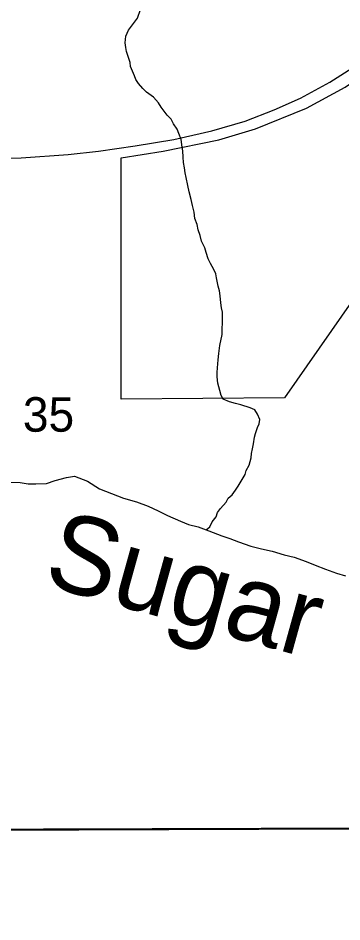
# Model space of a CAD drawing. Extents: x 1985906 to 2360102, y 891258 to 1222054.
# Drawn here: x 2163247 to 2165323, y 1025482 to 1031271 of the extents above; entities that cross this region are included whole.
import ezdxf

# ---------------------------------------------------------------- set-up
doc = ezdxf.new("R2010")
doc.units = 0
for name, color, linetype in [('GM_X_Corporation', 7, 'Continuous'), ('GM_X_Major_River', 7, 'Continuous'), ('GM_X_Major_River_Text', 7, 'Continuous'), ('GM_X_Minor_River', 7, 'Continuous'), ('GM_X_Rail_Line', 7, 'Continuous'), ('GM_X_Section', 7, 'Continuous'), ('GM_X_Section_Text', 7, 'Continuous'), ('GM_X_Township', 7, 'Continuous')]:
    doc.layers.add(name, color=color, linetype=linetype)

msp = doc.modelspace()

# ---------------------------------------------------------------- linework, layer by layer
at = {"layer": 'GM_X_Corporation'}
msp.add_lwpolyline([(2172216.5, 1031051.3), (2169302.8, 1031097.8), (2166659.3, 1031289.3), (2166567.5, 1031115.3), (2166564.1, 1031239.6), (2166242.2, 1030778.9), (2166287.8, 1030747.1), (2164954.3, 1028839.1), (2163907.2, 1028830.1), (2163908.7, 1030375.7), (2164177.6, 1030417.6), (2164533.6, 1030490.1), (2164769.4, 1030560.6), (2165095.9, 1030694.2), (2165343.6, 1030828.3), (2165545.7, 1030962.2), (2165792.1, 1031156.4), (2165998, 1031323.7)], dxfattribs=at)
at = {"layer": 'GM_X_Major_River'}
msp.add_lwpolyline([(2163197.1, 1028298.1), (2163261.2, 1028296.6), (2163311.4, 1028286.9), (2163361.4, 1028287.3), (2163429.5, 1028289.8), (2163485.4, 1028308.2), (2163557.4, 1028328.8), (2163609.4, 1028337.2), (2163691.7, 1028303.8), (2163770.2, 1028256.2), (2163846.5, 1028224.7), (2163922.8, 1028195.2), (2164007.1, 1028171.8), (2164081.4, 1028144.2), (2164145.7, 1028114.7), (2164205.9, 1028085), (2164288.3, 1028049.5), (2164340.5, 1028027.9), (2164402.7, 1028012.3), (2164471, 1027986.8), (2164553.3, 1027955.3), (2164605.5, 1027937.6), (2164659.7, 1027916), (2164740, 1027888.5), (2164808.2, 1027871), (2164876.4, 1027855.4), (2164952.7, 1027833.9), (2165016.9, 1027818.4), (2165095.2, 1027790.9), (2165151.4, 1027767.2), (2165217.7, 1027741.7), (2165287.9, 1027716.1), (2165346.1, 1027698.5)], dxfattribs=at)
at = {"layer": 'GM_X_Minor_River'}
msp.add_lwpolyline([(2164454, 1027993.1), (2164477.3, 1028011.8), (2164491.1, 1028044), (2164516.9, 1028076.3), (2164526.7, 1028104.5), (2164544.6, 1028128.8), (2164580.4, 1028169.2), (2164594.2, 1028195.4), (2164620.1, 1028217.7), (2164641.9, 1028248), (2164657.8, 1028272.2), (2164677.6, 1028304.5), (2164703.3, 1028346.9), (2164709.1, 1028373), (2164728.9, 1028407.3), (2164740.6, 1028453.6), (2164744.4, 1028481.8), (2164750.1, 1028511.9), (2164755.9, 1028544.1), (2164763.5, 1028586.3), (2164769.4, 1028610.4), (2164783.1, 1028648.7), (2164792.9, 1028672.9), (2164796.7, 1028699), (2164782.4, 1028733), (2164764.1, 1028761), (2164735.9, 1028774.8), (2164675.5, 1028794.4), (2164641.3, 1028802.2), (2164603, 1028813.9), (2164562.7, 1028829.6), (2164548.5, 1028853.6), (2164540.2, 1028885.7), (2164527.7, 1028931.7), (2164523.4, 1028973.9), (2164523.1, 1029000), (2164524.9, 1029030.1), (2164530.5, 1029082.3), (2164534.1, 1029122.5), (2164541.7, 1029172.8), (2164555.2, 1029243.2), (2164558.3, 1029355.6), (2164558, 1029387.7), (2164551.7, 1029415.8), (2164547.5, 1029447.9), (2164543.1, 1029492), (2164538.8, 1029524.1), (2164530.5, 1029554.2), (2164520, 1029606.3), (2164515.8, 1029632.3), (2164501.5, 1029660.3), (2164481.1, 1029698.3), (2164466.8, 1029728.3), (2164452.4, 1029768.4), (2164444.1, 1029798.4), (2164423.7, 1029842.4), (2164415.3, 1029878.5), (2164401, 1029914.5), (2164394.7, 1029948.6), (2164380.3, 1029986.6), (2164375.9, 1030028.8), (2164365.5, 1030070.8), (2164357.2, 1030108.9), (2164344.7, 1030159), (2164336.3, 1030199.1), (2164323.9, 1030249.2), (2164317.6, 1030279.2), (2164313.3, 1030311.3), (2164307, 1030345.4), (2164304.7, 1030379.5), (2164304.3, 1030419.7), (2164300.1, 1030443.7), (2164293.7, 1030493.9), (2164277.3, 1030531.9), (2164267, 1030559.9), (2164244.6, 1030593.9), (2164228.3, 1030623.9), (2164202, 1030649.8), (2164165.5, 1030699.6), (2164147.1, 1030727.6), (2164114.7, 1030763.5), (2164070.3, 1030797.3), (2164046, 1030819.1), (2164019.6, 1030851), (2164001.3, 1030877), (2163993.1, 1030901), (2163968.5, 1030961.1), (2163966.3, 1030987.2), (2163941.6, 1031057.2), (2163937.3, 1031083.3), (2163933.1, 1031111.4), (2163938.7, 1031155.6), (2163954.5, 1031193.8), (2163980.3, 1031228.2), (2164012.1, 1031270.6), (2164031.7, 1031325)], dxfattribs=at)
at = {"layer": 'GM_X_Rail_Line'}
msp.add_lwpolyline([(2163050.2, 1030371), (2163267.5, 1030376.1), (2163567.7, 1030398.2), (2163763.8, 1030418.6), (2163997.5, 1030452.2), (2164244.9, 1030493.6), (2164489.7, 1030549.6), (2164703.5, 1030611.7), (2164888, 1030682.4), (2165057, 1030758.3), (2165246.7, 1030860.9), (2165386.4, 1030949.4), (2165531.4, 1031053.8), (2165662.8, 1031155.1), (2165794.4, 1031261.9), (2166148.7, 1031556.6)], dxfattribs=at)
at = {"layer": 'GM_X_Section'}
for points in [[(2161230.4, 1031434.2), (2166567, 1031550.9), (2166590.6, 1026083.6), (2166520.6, 1026083.1), (2161327.3, 1026063.6)], [(2161327.3, 1026063.6), (2166520.6, 1026083.1), (2166528.3, 1020607.7), (2161149.4, 1020530.8), (2161093.2, 1026057.8)]]:
    msp.add_lwpolyline(points, close=True, dxfattribs=at)
at = {"layer": 'GM_X_Township'}
for points in [[(2140957.9, 1024059.1), (2140910.9, 1025638.8), (2143313.3, 1025685.1), (2145426, 1025727.4), (2145513.6, 1025726), (2150061, 1025858.4), (2155632.5, 1025983.3), (2155969.8, 1025985.8), (2158641.5, 1026034.5), (2161318.6, 1026069.6), (2167592.6, 1026088.1), (2169241.5, 1026086.3), (2171903.6, 1026111.4), (2171946, 1020163.9)], [(2171903.6, 1026111.4), (2169241.5, 1026086.3), (2167592.6, 1026088.1), (2161318.6, 1026069.6), (2158641.5, 1026034.5)]]:
    msp.add_lwpolyline(points, dxfattribs=at)

# ---------------------------------------------------------------- texts
at = {"layer": 'GM_X_Major_River_Text'}
msp.add_text('Sugar', height=500.15, rotation=344.46577, dxfattribs=at).set_placement((2163395.8, 1027645.1))
at = {"layer": 'GM_X_Section_Text'}
msp.add_text('35', height=221, rotation=0.00001, dxfattribs=at).set_placement((2163278, 1028621.6))

doc.saveas('drawing.dxf')
